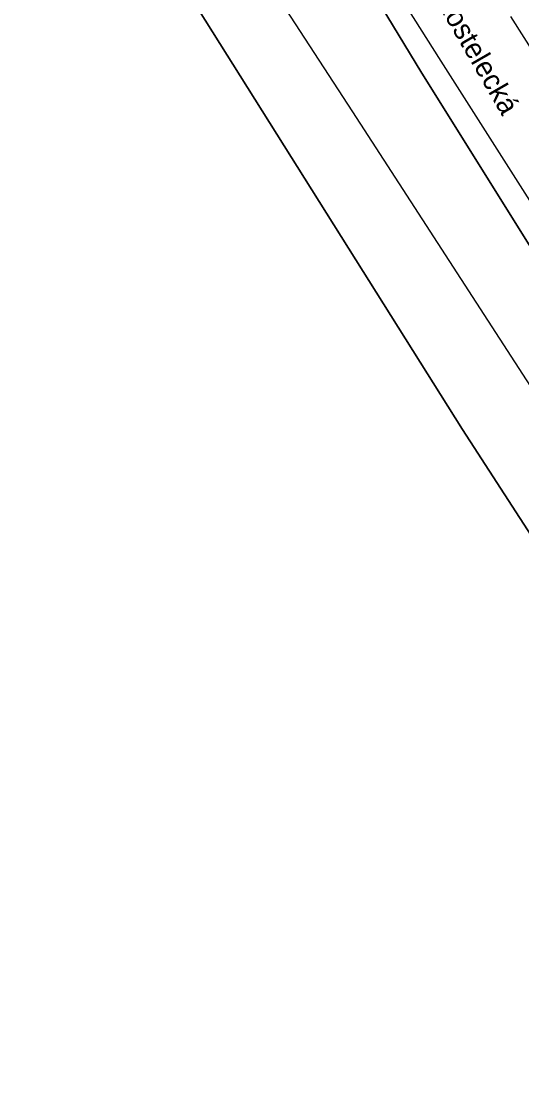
# Model space of a CAD drawing. Extents: x -734504 to -730695, y -1027923 to -1024502.
# Drawn here: x -732370.5 to -732329.1, y -1026542.3 to -1026454.3 of the extents above; entities that cross this region are included whole.
import ezdxf

# ---------------------------------------------------------------- set-up
doc = ezdxf.new("R2010")
doc.units = 0
for name, color, linetype in [('Hranice parcel', 7, 'Continuous'), ('Polygon parcely', 7, 'Continuous'), ('Pop  PČ popisy', 7, 'Continuous'), ('Poz předměty', 7, 'Continuous'), ('Vnitřní kresba', 7, 'Continuous')]:
    doc.layers.add(name, color=color, linetype=linetype)

msp = doc.modelspace()

# ---------------------------------------------------------------- linework, layer by layer
at = {"layer": 'Hranice parcel'}
for points in [[(-732191.2, -1026665.1), (-732211.21, -1026642.28), (-732214.41, -1026638.85), (-732225.39, -1026626.02), (-732246.68, -1026599.84), (-732262.27, -1026575.35), (-732275.1, -1026557.87), (-732305.48, -1026509.95), (-732320.58, -1026485.58), (-732337.48, -1026458.5), (-732349.82, -1026438.16), (-732361.01, -1026420.49), (-732364.66, -1026414.17), (-732376.33, -1026396.88), (-732387.15, -1026380.88), (-732410.63, -1026347.11), (-732423.26, -1026329.41), (-732441.49, -1026302.98), (-732449.19, -1026291.82), (-732463.37, -1026271.05), (-732483.47, -1026237.54)], [(-732370.83, -1026423.73), (-732355.93, -1026453.28), (-732334.05, -1026488.15), (-732310.36, -1026524.76), (-732284.34, -1026565.07), (-732272.11, -1026582.76), (-732255.53, -1026605.67), (-732233.46, -1026632.92), (-732221.5, -1026645.68)]]:
    msp.add_lwpolyline(points, dxfattribs=at)
at = {"layer": 'Polygon parcely'}
for points in [[(-732498.11, -1026226.5), (-732489.54, -1026240.65), (-732483.72, -1026250.29), (-732469.71, -1026274.61), (-732460.9, -1026289.7), (-732455.76, -1026299.37), (-732451.37, -1026307.16), (-732449.9, -1026307.07), (-732394.97, -1026393.9), (-732390.36, -1026400.85), (-732384.88, -1026410.83), (-732380.48, -1026417.27), (-732375.67, -1026420.09), (-732372.76, -1026420.3), (-732370.83, -1026423.73), (-732355.93, -1026453.28), (-732334.05, -1026488.15)], [(-732376.33, -1026396.88), (-732364.66, -1026414.17), (-732361.01, -1026420.49), (-732349.82, -1026438.16), (-732337.48, -1026458.5), (-732320.58, -1026485.58), (-732305.48, -1026509.95), (-732275.1, -1026557.87), (-732262.27, -1026575.35), (-732246.68, -1026599.84), (-732225.39, -1026626.02), (-732214.41, -1026638.85), (-732211.21, -1026642.28), (-732191.2, -1026665.1), (-732188.5, -1026665.3), (-732170.4, -1026685.4), (-732149, -1026712.9), (-732125.3, -1026734.5)], [(-732275.1, -1026557.87), (-732305.48, -1026509.95), (-732320.58, -1026485.58), (-732337.48, -1026458.5), (-732349.82, -1026438.16), (-732361.01, -1026420.49), (-732364.66, -1026414.17), (-732376.33, -1026396.88)], [(-732370.24, -1026758.33), (-732333.07, -1026730.47), (-732297.91, -1026702.57), (-732262.01, -1026675.64), (-732221.5, -1026645.68), (-732233.46, -1026632.92), (-732255.53, -1026605.67), (-732272.11, -1026582.76), (-732284.34, -1026565.07), (-732310.36, -1026524.76), (-732334.05, -1026488.15), (-732355.93, -1026453.28), (-732370.83, -1026423.73)], [(-732334.05, -1026488.15), (-732310.36, -1026524.76), (-732284.34, -1026565.07)]]:
    msp.add_lwpolyline(points, dxfattribs=at)
at = {"layer": 'Poz předměty'}
msp.add_line((-732343.14, -1026461.83), (-732325.86, -1026488.56), dxfattribs=at)
msp.add_lwpolyline([(-732368.51, -1026422.73), (-732362.175, -1026432.51), (-732355.836, -1026442.287), (-732349.49, -1026452.06), (-732343.14, -1026461.83)], dxfattribs=at)
at = {"layer": 'Vnitřní kresba'}
for p, q in [((-732348.57, -1026437.46), (-732335.83, -1026457.65)), ((-732330.06, -1026453.95), (-732313.05, -1026480.93)), ((-732335.83, -1026457.65), (-732318.76, -1026484.52))]:
    msp.add_line(p, q, dxfattribs=at)

# ---------------------------------------------------------------- texts
at = {"layer": 'Pop  PČ popisy'}
msp.add_text('Kostelecká', height=1.7, rotation=300, dxfattribs=at).set_placement((-732336.306, -1026452.615))

doc.saveas('drawing.dxf')
